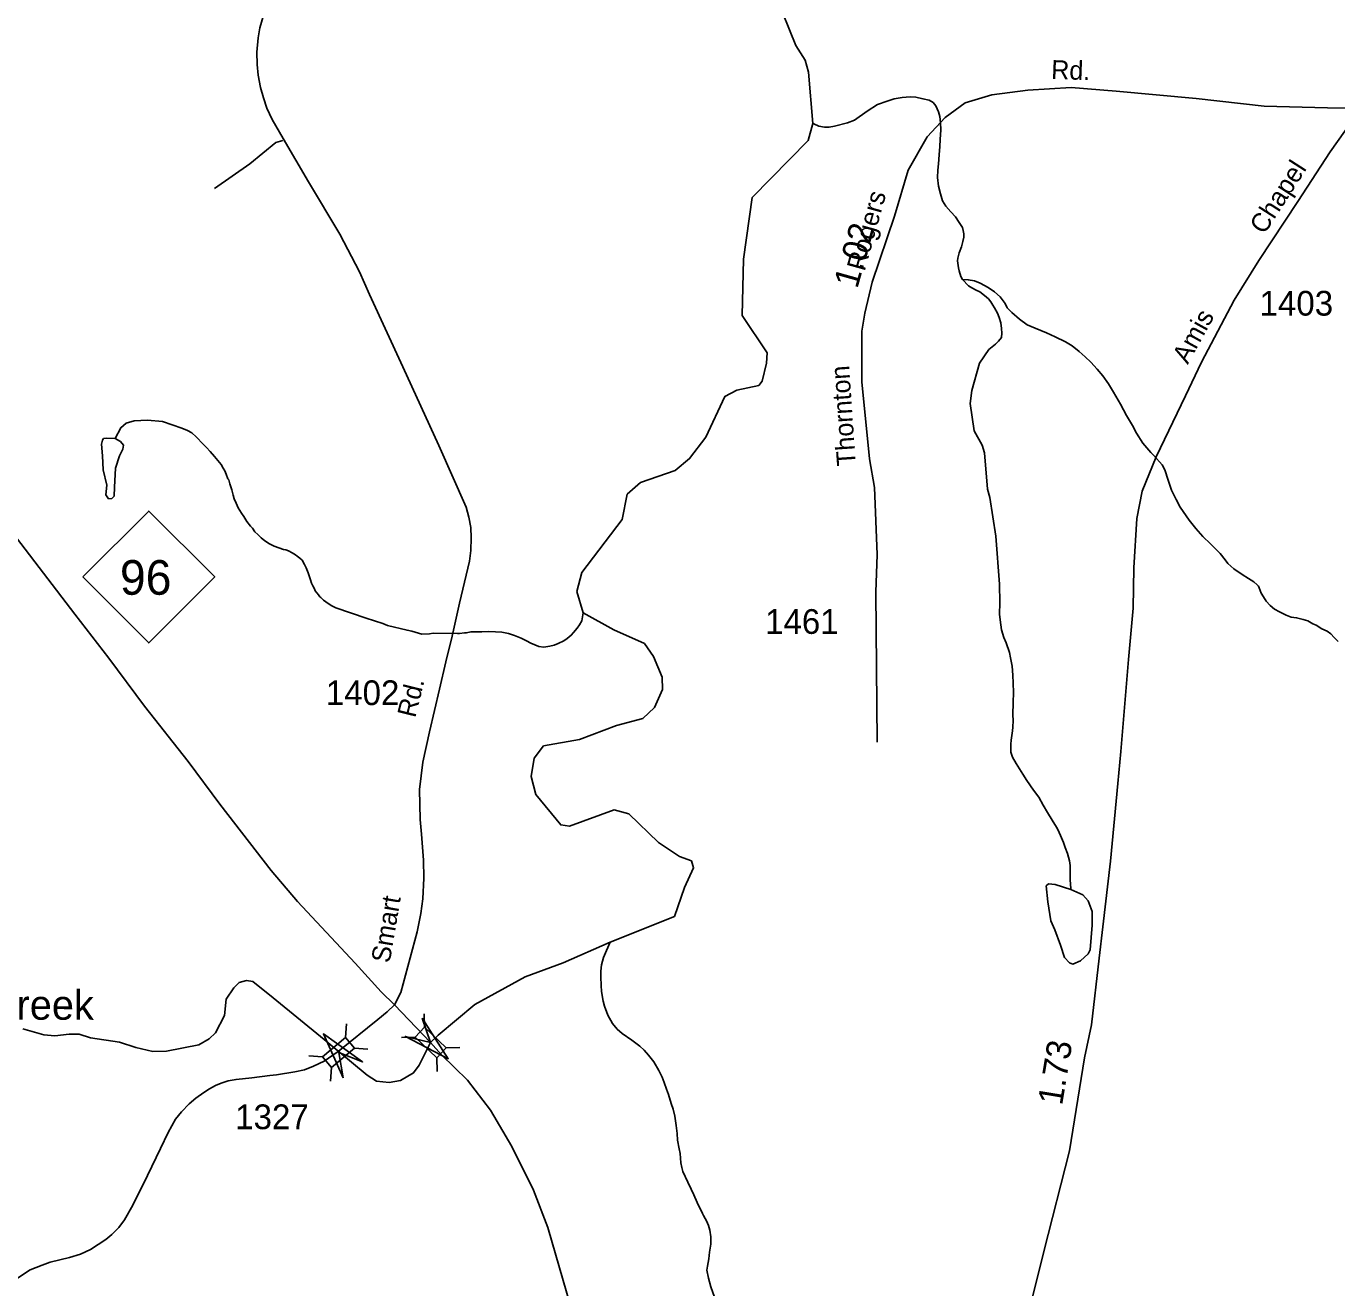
# Model space of a CAD drawing. Extents: x 2056842 to 2160602, y 826753 to 1016856.
# Drawn here: x 2071294 to 2077917, y 1001652 to 1008029 of the extents above; entities that cross this region are included whole.
import ezdxf

# ---------------------------------------------------------------- set-up
doc = ezdxf.new("R2010")
doc.units = 0
for name, color, linetype in [('Exist Hydrographic Creek Single Shore', 7, 'Continuous'), ('Exist Hydrographic Creek Single Shore Label', 7, 'Continuous'), ('Exist Hydrographic Misc Water Feature', 7, 'Continuous'), ('Exist Road Non-System Type 51', 7, 'Continuous'), ('Exist Road Primary NC Attributed', 7, 'Continuous'), ('Exist Road Primary NC Shield CELL', 7, 'Continuous'), ('Exist Road Primary NC Shield Number Label', 7, 'Continuous'), ('Exist Road Primary NC Structure Standard Bridge CELL', 7, 'Continuous'), ('Exist Road Secondary Mileage Hundredths English Label', 7, 'Continuous'), ('Exist Road Secondary Structure Standard Bridge Attributed CELL', 7, 'Continuous'), ('Exist Road Secondary Structure Standard Bridge CELL', 7, 'Continuous'), ('Exist Road Secondary Type 51 Attributed', 7, 'Continuous'), ('Exist Road Secondary Type 51 Label', 7, 'Continuous'), ('Exist Road Secondary Type 51 Number Label', 7, 'Continuous')]:
    doc.layers.add(name, color=color, linetype=linetype)

msp = doc.modelspace()

# ---------------------------------------------------------------- linework, layer by layer
at = {"layer": 'Exist Hydrographic Creek Single Shore'}
for points in [[(2075268.7, 1007537.6), (2075247, 1007796.4), (2075230.6, 1007857.1), (2075183, 1007931.8), (2074984, 1008425.1)], [(2073561.1, 1003083.7), (2073815.2, 1003224.2), (2074007.4, 1003295), (2074244.4, 1003398.7), (2074569.3, 1003528.8), (2074619.9, 1003675.6), (2074666.7, 1003774.2), (2074655.3, 1003809.7), (2074594.6, 1003831.2), (2074489.7, 1003902), (2074339.2, 1004047.5), (2074264.6, 1004067.7), (2074039.5, 1003985.5), (2073995.3, 1003991.8), (2073869.8, 1004145.6), (2073845.6, 1004235.5), (2073860.8, 1004329.1), (2073908.3, 1004391.1), (2074090.4, 1004422.5), (2074276.9, 1004494.8), (2074410.3, 1004530), (2074469.7, 1004585.7), (2074508.9, 1004675.5), (2074507.6, 1004738.8), (2074464.6, 1004843), (2074417.9, 1004908.8), (2074263.6, 1004977.1), (2074108.9, 1005062.8), (2074076.2, 1005170.7), (2074101.5, 1005266.6), (2074305.1, 1005534.8), (2074330.4, 1005662.6), (2074397.8, 1005723.1), (2074573.9, 1005782.5), (2074645.9, 1005843.2), (2074729.1, 1005951.3), (2074825.2, 1006157.8), (2074884.7, 1006189.4), (2074995.9, 1006212.2), (2075013.6, 1006233.7), (2075035.1, 1006326), (2075037.7, 1006377.9), (2074911.9, 1006565.6), (2074918.3, 1006851.3), (2074962.6, 1007162.5), (2075245.8, 1007450.7), (2075268.7, 1007537.6)], [(2071276.3, 1002961.1), (2071382.9, 1002929.7), (2071438.1, 1002926), (2071510.8, 1002933.5), (2071561.5, 1002933.5), (2071619.2, 1002914.7), (2071765.9, 1002893.3), (2071847.4, 1002867), (2071933.9, 1002846.9), (2072002.8, 1002848.2), (2072165.8, 1002879.5), (2072219.1, 1002909.6), (2072250.4, 1002941), (2072295.5, 1003028.8), (2072304.3, 1003110.3), (2072343.2, 1003168), (2072369.5, 1003194.4), (2072407.1, 1003204.4), (2072439.7, 1003200.7), (2072541.9, 1003117.9), (2072798.9, 1002907.1), (2073017, 1002726.5), (2073064.6, 1002696.4), (2073127.3, 1002690.1), (2073185, 1002700.2), (2073251.4, 1002737.8), (2073280.2, 1002776.7)], [(2073280.2, 1002776.7), (2073336.5, 1002892.2), (2073375.1, 1002929.5), (2073561.1, 1003083.7)]]:
    msp.add_lwpolyline(points, dxfattribs=at)
at = {"layer": 'Exist Hydrographic Misc Water Feature'}
for points in [[(2075268.7, 1007537.6), (2075273.7, 1007534.6), (2075299.7, 1007522.7), (2075327.8, 1007518.7), (2075351.8, 1007518.9), (2075377.9, 1007522.9), (2075443.7, 1007541.1), (2075479.6, 1007553.2), (2075544.2, 1007599), (2075596, 1007633.2), (2075645.3, 1007649.6), (2075679.5, 1007661), (2075721.3, 1007668), (2075761.3, 1007672.2), (2075789.2, 1007670.2), (2075825.5, 1007662.3), (2075857.5, 1007654.4), (2075877.4, 1007642.5), (2075891.3, 1007626.6), (2075903.6, 1007596.6), (2075911.6, 1007572.6), (2075913.9, 1007540.6), (2075915.9, 1007504.6), (2075912, 1007456.7), (2075910.2, 1007420.6), (2075908.3, 1007378.6), (2075904.4, 1007332.5), (2075900.5, 1007300.5), (2075898.7, 1007264.5), (2075904.8, 1007220.5), (2075914.9, 1007180.6), (2075924.9, 1007146.6), (2075940.9, 1007118.6), (2075967.2, 1007090.8), (2075989.3, 1007064.9), (2076009.2, 1007036.9), (2076025.4, 1007010.9), (2076029.3, 1006996.9), (2076031.6, 1006979), (2076031.6, 1006963), (2076027.7, 1006941), (2076019.7, 1006913), (2076007.8, 1006882.9), (2076001.8, 1006856.9), (2076000, 1006842.8), (2076005.9, 1006807), (2076008, 1006792.8), (2076016.2, 1006762.9), (2076026.2, 1006749)], [(2076026.2, 1006749), (2076054.3, 1006747.1), (2076086.3, 1006741.1), (2076114.2, 1006729.2), (2076154.4, 1006707.4), (2076186.4, 1006685.5), (2076216.5, 1006661.6), (2076240.7, 1006627.6), (2076250.6, 1006605.7), (2076274.8, 1006581.7), (2076312.9, 1006547.9), (2076352.9, 1006520), (2076393.1, 1006502.1), (2076449.1, 1006478.3), (2076493.1, 1006458.5), (2076545.2, 1006432.6), (2076579.3, 1006412.7), (2076615.4, 1006384.8), (2076645.5, 1006357), (2076673.6, 1006331), (2076705.6, 1006295.1), (2076733.9, 1006261.2), (2076763.8, 1006221.3), (2076788, 1006179.4), (2076824.3, 1006117.5), (2076854.4, 1006061.6), (2076884.6, 1006009.7), (2076904.7, 1005971.7), (2076936.9, 1005921.7), (2076977.1, 1005874), (2076993.1, 1005858), (2077035.1, 1005812.1), (2077047.2, 1005786.2), (2077065.4, 1005734.2), (2077081.6, 1005684.3), (2077105.8, 1005636.3), (2077125.9, 1005598.4), (2077139.9, 1005576.4), (2077170, 1005532.6), (2077204.3, 1005490.6), (2077240.4, 1005448.8), (2077278.5, 1005412.9), (2077326.7, 1005363.1), (2077352.7, 1005331.1), (2077366.9, 1005313.2), (2077396.8, 1005285.3), (2077439, 1005257.4), (2077471, 1005237.5), (2077497.1, 1005219.7), (2077515.1, 1005205.7), (2077521.1, 1005197.7), (2077525.2, 1005189.7), (2077535.2, 1005163.7), (2077547.3, 1005143.8), (2077559.4, 1005121.8), (2077579.5, 1005099.8), (2077601.4, 1005082), (2077627.5, 1005068), (2077661.7, 1005052.1), (2077685.7, 1005042.2), (2077713.6, 1005038.3), (2077747.6, 1005030.4), (2077769.8, 1005022.4), (2077795.8, 1005008.4), (2077811.8, 1005000.6), (2077841.8, 1004982.7), (2077867.8, 1004970.7), (2077885.9, 1004956.8), (2077903.9, 1004938.8), (2077924, 1004918.9)], [(2076026.2, 1006749), (2076056.4, 1006717), (2076072.4, 1006707.1), (2076094.3, 1006695.2), (2076112.4, 1006685.3), (2076136.6, 1006667.3), (2076156.4, 1006651.3), (2076168.5, 1006635.4), (2076178.6, 1006619.4), (2076186.6, 1006605.5), (2076202.8, 1006577.5), (2076211, 1006555.6), (2076219, 1006529.5), (2076223.1, 1006501.5), (2076224.9, 1006477.6), (2076223.1, 1006455.6), (2076207.2, 1006437.3), (2076192.1, 1006422.2), (2076159.2, 1006394.3), (2076111.1, 1006324.8), (2076071.9, 1006186.9), (2076064.3, 1006121.1), (2076084.6, 1005982.7), (2076125, 1005911.8), (2076136.4, 1005872.6), (2076151.6, 1005687.9), (2076163, 1005645.9), (2076194.6, 1005451), (2076212.3, 1005209.2), (2076213.5, 1005114.3), (2076211.6, 1005057.5), (2076215.7, 1005027.5), (2076221.9, 1004977.5), (2076234, 1004939.6), (2076246.1, 1004911.6), (2076262.3, 1004863.7), (2076268.2, 1004835.7), (2076276.4, 1004793.8), (2076280.5, 1004747.7), (2076280.7, 1004707.7), (2076282.8, 1004661.7), (2076281.1, 1004609.7), (2076279.1, 1004547.7), (2076281.3, 1004519.7), (2076279.5, 1004485.7), (2076277.4, 1004467.7), (2076271.7, 1004419.6), (2076269.6, 1004399.6), (2076269.8, 1004359.7), (2076277.8, 1004333.7), (2076295.9, 1004301.7), (2076330.1, 1004247.8), (2076350.2, 1004215.9), (2076384.5, 1004168), (2076410.5, 1004132.1), (2076432.6, 1004092.2), (2076454.8, 1004054.2), (2076479, 1004016.3), (2076501.1, 1003980.4), (2076509.1, 1003964.4), (2076525.1, 1003926.5), (2076535.4, 1003902.5), (2076543.4, 1003876.6), (2076555.5, 1003846.6), (2076565.5, 1003810.5), (2076569.6, 1003786.5), (2076569.6, 1003756.6), (2076569.8, 1003714.6), (2076572.1, 1003670.7), (2076573.4, 1003664.5)], [(2071742.7, 1005944.1), (2071772.8, 1005999.3), (2071799.1, 1006021.9), (2071839.2, 1006034.4), (2071906.9, 1006038.2), (2071983.4, 1006030.7), (2072080.6, 1005997.1), (2072108.7, 1005985.1), (2072130.9, 1005973.2), (2072152.8, 1005953.2), (2072188.9, 1005915.3), (2072204.9, 1005899.3), (2072222.9, 1005879.4), (2072245.1, 1005853.4), (2072279.1, 1005813.5), (2072289, 1005795.4), (2072297.2, 1005781.5), (2072305.2, 1005763.6), (2072313.2, 1005741.5), (2072317.3, 1005735.5), (2072323.2, 1005715.6), (2072333.2, 1005685.5), (2072339.2, 1005657.5), (2072345.3, 1005639.6), (2072355.4, 1005617.7), (2072365.4, 1005593.7), (2072381.4, 1005567.6), (2072393.5, 1005549.7), (2072409.7, 1005525.7), (2072427.6, 1005501.8), (2072437.6, 1005491.8), (2072449.7, 1005473.7), (2072463.9, 1005459.8), (2072481.7, 1005441.8), (2072499.8, 1005427.9), (2072523.7, 1005411.9), (2072547.7, 1005399.9), (2072569.9, 1005392), (2072593.9, 1005384), (2072606, 1005382.1), (2072619.9, 1005376.1), (2072638, 1005366.2), (2072654, 1005356.1), (2072664, 1005350.2), (2072675.9, 1005340.2), (2072688, 1005330.2), (2072700.1, 1005308.2), (2072708.1, 1005290.3), (2072718.1, 1005266.3), (2072724.1, 1005250.2), (2072730.2, 1005230.3), (2072736.2, 1005214.3), (2072742.1, 1005200.3), (2072750.3, 1005184.3), (2072754.2, 1005174.3), (2072762.2, 1005164.4), (2072770.2, 1005154.3), (2072778.2, 1005144.4), (2072782.3, 1005140.4), (2072796.3, 1005128.4), (2072820.5, 1005110.5), (2072838.5, 1005098.5), (2072858.4, 1005088.5), (2073012.6, 1005036.8), (2073096.5, 1005009), (2073120.4, 1004999), (2073218.7, 1004975.2), (2073242.7, 1004971.2), (2073292.8, 1004955.5), (2073331.6, 1004956.7), (2073350.4, 1004960.5)], [(2071742.7, 1005944.1), (2071698.8, 1005946.6), (2071685, 1005944.1), (2071680, 1005936.6), (2071675, 1005916.5), (2071678.8, 1005857.6), (2071682.5, 1005786.1), (2071701.3, 1005709.5), (2071696.3, 1005659.4), (2071710.1, 1005640.6), (2071726.4, 1005641.8), (2071737.7, 1005653.1), (2071740.2, 1005699.5), (2071745.2, 1005794.8), (2071765.3, 1005857.6), (2071782.8, 1005891.4), (2071785.3, 1005911.5), (2071770.3, 1005930.3), (2071742.7, 1005944.1)], [(2073350.4, 1004960.5), (2073473.7, 1004959), (2073483.8, 1004959), (2073509.6, 1004963), (2073519.7, 1004963), (2073541.6, 1004967.1), (2073561.7, 1004967.1), (2073595.8, 1004967.2), (2073631.8, 1004969.3), (2073665.9, 1004967.4), (2073697.9, 1004965.6), (2073731.7, 1004959.6), (2073761.8, 1004949.8), (2073795.9, 1004935.9), (2073822.1, 1004921.9), (2073844.1, 1004910), (2073884.1, 1004894.1), (2073910.1, 1004890.2), (2073940, 1004894.3), (2073962, 1004900.4), (2073982.1, 1004908.5), (2074010, 1004922.5), (2074028, 1004934.5), (2074047.9, 1004950.6), (2074059.8, 1004964.7), (2074077.8, 1004986.7), (2074089.7, 1005002.8), (2074101.6, 1005022.8), (2074108.9, 1005062.8)], [(2076573.4, 1003664.5), (2076633.3, 1003637.8), (2076659.9, 1003607.5), (2076680.1, 1003553.1), (2076680.1, 1003484.8), (2076670, 1003360.8), (2076661.1, 1003339.3), (2076621.9, 1003303.9), (2076582.8, 1003287.4), (2076566.3, 1003293.7), (2076541, 1003321.6), (2076520.8, 1003383.6), (2076491.7, 1003460.7), (2076471.5, 1003506.3), (2076456.3, 1003602.4), (2076447.5, 1003683.4), (2076460.1, 1003693.5), (2076494.2, 1003689.7), (2076573.4, 1003664.5)], [(2074244.4, 1003398.7), (2074226.9, 1003357.2), (2074211.1, 1003321.1), (2074201.1, 1003285.1), (2074197.4, 1003253.1), (2074197.4, 1003223.1), (2074199.6, 1003179.1), (2074201.5, 1003149), (2074209.9, 1003101.1), (2074215.8, 1003075.1), (2074233.9, 1003029.2), (2074256, 1002987.2), (2074280.2, 1002959.3), (2074306.3, 1002937.3), (2074354.4, 1002903.6), (2074394.4, 1002873.7), (2074416.6, 1002853.8), (2074438.7, 1002827.8), (2074464.8, 1002793.9), (2074491, 1002750), (2074507, 1002716.1), (2074517.1, 1002690), (2074529.2, 1002656.1), (2074539.2, 1002628.1), (2074553.3, 1002584.2), (2074563.4, 1002554.3), (2074571.6, 1002520.2), (2074577.7, 1002472.3), (2074583.9, 1002432.3), (2074586, 1002398.2), (2074594.2, 1002354.3), (2074598.3, 1002330.3), (2074602.4, 1002284.3), (2074606.5, 1002260.3), (2074612.6, 1002240.3), (2074636.6, 1002186.4), (2074654.8, 1002150.4), (2074666.9, 1002122.5), (2074685, 1002082.6), (2074711.2, 1002026.7), (2074717.2, 1002016.6), (2074733.4, 1001986.7), (2074737.3, 1001978.7), (2074741.4, 1001966.8), (2074749.4, 1001942.8), (2074753.5, 1001908.8), (2074753.7, 1001872.8), (2074747.7, 1001832.8), (2074743.8, 1001798.8), (2074736, 1001760.7), (2074734, 1001740.7), (2074742.2, 1001700.8), (2074754.3, 1001656.8), (2074772.5, 1001604.9)]]:
    msp.add_lwpolyline(points, dxfattribs=at)
at = {"layer": 'Exist Road Non-System Type 51'}
msp.add_lwpolyline([(2072590.5, 1007450.5), (2072555.5, 1007441.5), (2072423.9, 1007332.6), (2072244.8, 1007207.7)], dxfattribs=at)
at = {"layer": 'Exist Road Primary NC Attributed'}
for points in [[(2073155, 1003081.9), (2073086.9, 1003148.6), (2072955.5, 1003292.4), (2072664.6, 1003604), (2072531.9, 1003761.7), (2072271.6, 1004097.2), (2072111.7, 1004312.8), (2071892.2, 1004592.6), (2071711.9, 1004834.4), (2071540.1, 1005056.3), (2071244.6, 1005442.8), (2071097.2, 1005638.1), (2070817.6, 1006045), (2070680.4, 1006245.9), (2070544.9, 1006450.8), (2070419, 1006650), (2070338.5, 1006794.2), (2070284.1, 1006889)], [(2073336.5, 1002892.2), (2073155, 1003081.9)], [(2075287, 998449.3), (2075228, 998601.4), (2075097.6, 998879.6), (2074729, 999707.1), (2074471.5, 1000305.4), (2074367.1, 1000548.3), (2074312.7, 1000700.4), (2074193.6, 1001067.1), (2074045, 1001560.9), (2073929.3, 1001956), (2073857.5, 1002145.6), (2073748.6, 1002365.9), (2073639.7, 1002549.8), (2073524.3, 1002700.6), (2073392.8, 1002830), (2073336.5, 1002892.2)]]:
    msp.add_lwpolyline(points, dxfattribs=at)
at = {"layer": 'Exist Road Primary NC Shield CELL'}
msp.add_lwpolyline([(2071580.5, 1005244.8), (2071913.5, 1005577.8), (2072246.5, 1005244.8), (2071913.5, 1004911.8)], close=True, dxfattribs=at)
at = {"layer": 'Exist Road Primary NC Structure Standard Bridge CELL'}
for p, q in [((2073306.3, 1002968.2), (2073304.4, 1003037.2)), ((2073258.9, 1002918.1), (2073190, 1002916.2)), ((2073486, 1002867.2), (2073417, 1002865.3)), ((2073370.4, 1002745.1), (2073368.5, 1002814))]:
    msp.add_line(p, q, dxfattribs=at)
msp.add_lwpolyline([(2073368.5, 1002814), (2073258.7, 1002917.9), (2073307.2, 1002969.1), (2073417, 1002865.3)], close=True, dxfattribs=at)
at = {"layer": 'Exist Road Secondary Structure Standard Bridge Attributed CELL'}
for points in [[(2073295.4, 1003015.5), (2073426.3, 1002809.8), (2073210.1, 1002922.5), (2073336.5, 1002892.2)], [(2072896.3, 1002713.2), (2072795.6, 1002935.3), (2072993.8, 1002793.3), (2072873, 1002841.1)]]:
    msp.add_lwpolyline(points, close=True, dxfattribs=at)
at = {"layer": 'Exist Road Secondary Structure Standard Bridge CELL'}
for p, q in [((2072907, 1002916.6), (2072912.8, 1002985.4)), ((2072951.5, 1002863.9), (2073020.2, 1002858.1)), ((2072722.6, 1002825.2), (2072791.3, 1002819.4)), ((2072831.1, 1002696.7), (2072836.9, 1002765.4))]:
    msp.add_line(p, q, dxfattribs=at)
msp.add_lwpolyline([(2072791.3, 1002819.4), (2072906.8, 1002916.9), (2072952.3, 1002862.9), (2072836.9, 1002765.4)], close=True, dxfattribs=at)
at = {"layer": 'Exist Road Secondary Type 51 Attributed'}
for points in [[(2072506.9, 1008130.6), (2072474.8, 1008020.3), (2072466.2, 1007970.6), (2072459.1, 1007896.8), (2072461.4, 1007835.1), (2072466.5, 1007780.5), (2072478.4, 1007718.2), (2072492.5, 1007666.8), (2072510.5, 1007614.1), (2072536.1, 1007557), (2072591.7, 1007460.6), (2072719.8, 1007242.7), (2072879, 1006977.6), (2072978.3, 1006787.5), (2073029.2, 1006673.1), (2073196.8, 1006307.6), (2073378.5, 1005909.4), (2073517.8, 1005597.9), (2073530.6, 1005547.8), (2073540.9, 1005495.1), (2073543.1, 1005443.1), (2073541.2, 1005378.8), (2073534.2, 1005324.2), (2073517.8, 1005254.2), (2073483.4, 1005111.6), (2073446.2, 1004945.9), (2073414.7, 1004816.2), (2073382.6, 1004678.1), (2073331.3, 1004462.2), (2073297.9, 1004308.7), (2073281.7, 1004170.5), (2073284.4, 1004018.4), (2073291.2, 1003945.2), (2073300.8, 1003812.8), (2073303.4, 1003722.3), (2073298.9, 1003617.6), (2073288.6, 1003543.7), (2073269, 1003451.8), (2073186.5, 1003144.2), (2073155, 1003081.9)], [(2078039.3, 1007614.5), (2077869.2, 1007615.6), (2077549.3, 1007624.7), (2077206.8, 1007663.3), (2076801.9, 1007700.8), (2076575.1, 1007718.9), (2076355.1, 1007705.3), (2076173.6, 1007682.6), (2076039.2, 1007641.2), (2075937.1, 1007567.4), (2075846.4, 1007469.8), (2075750.6, 1007301.2), (2075682.5, 1007068.5), (2075568.5, 1006735.3), (2075532.2, 1006577.6), (2075516.9, 1006487.3), (2075516.9, 1006231.9), (2075556, 1005842), (2075579.9, 1005697.8), (2075594, 1005357.9), (2075587.4, 1005167.2), (2075594.4, 1004409.2)], [(2076369.8, 1001564.2), (2076436.2, 1001836.1), (2076566, 1002344.1), (2076642.6, 1002813.5), (2076677.7, 1002980.3), (2076715.7, 1003318), (2076733.9, 1003476.9), (2076773, 1003807.8), (2076809.9, 1004201.2), (2076825.7, 1004362.3), (2076863.7, 1004827.2), (2076888.1, 1005087.7), (2076890.4, 1005290.9), (2076906.8, 1005540), (2076933.5, 1005679.1), (2077003.8, 1005852.8), (2077151.8, 1006161), (2077233.5, 1006331.2), (2077397.4, 1006644), (2077522.1, 1006844.9), (2077720, 1007142.9), (2077883.9, 1007393.2), (2078039.3, 1007614.5)], [(2072871.1, 1002847.1), (2073071.6, 1003007.4), (2073118.5, 1003046.5), (2073155, 1003081.9)], [(2071414.5, 1001781.3), (2071513.3, 1001805.5), (2071568.1, 1001821.6), (2071618.4, 1001846.3), (2071696, 1001895.2), (2071727.2, 1001922.1), (2071761.3, 1001957), (2071790.8, 1001995.7), (2071832.2, 1002069.4), (2071906.3, 1002219.9), (2071972.1, 1002356.4), (2072011.3, 1002437), (2072048.7, 1002503.6), (2072078.2, 1002541.3), (2072117.4, 1002582.1), (2072150.7, 1002610.6), (2072191.6, 1002638.6), (2072220.8, 1002657.9), (2072250.4, 1002674), (2072279.4, 1002685.9), (2072314.9, 1002698.2), (2072354.6, 1002705.2), (2072434.9, 1002713.8), (2072525.2, 1002725.6), (2072558.7, 1002728.8), (2072650.6, 1002742.8), (2072700, 1002754.1), (2072746.2, 1002771.8), (2072800.2, 1002797.6), (2072871.1, 1002847.1)], [(2071250.4, 1001700.1), (2071314, 1001743.1), (2071374.2, 1001766.2), (2071414.5, 1001781.3)]]:
    msp.add_lwpolyline(points, dxfattribs=at)

# ---------------------------------------------------------------- texts
at = {"layer": 'Exist Hydrographic Creek Single Shore Label'}
msp.add_text('Creek', height=150, rotation=359.85106, dxfattribs=at).set_placement((2071100.3, 1003007.7))
at = {"layer": 'Exist Road Primary NC Shield Number Label'}
msp.add_text('96', height=175, dxfattribs=at).set_placement((2071767.6, 1005155))
at = {"layer": 'Exist Road Secondary Mileage Hundredths English Label'}
for s, rotation, p in [('1.02', 74.39743, (2075493.8, 1006698.3)), ('1.73', 80.75227, (2076528.7, 1002570.7))]:
    msp.add_text(s, height=125, rotation=rotation, dxfattribs=at).set_placement(p)
at = {"layer": 'Exist Road Secondary Type 51 Label'}
for s, rotation, p in [('Rd.', 357.96639, (2076472.3, 1007762.8)), ('Chapel', 57.25927, (2077550.1, 1006971.7)), ('Rogers', 74.42389, (2075530.6, 1006786.3)), ('Amis', 61.09071, (2077163.7, 1006316.3)), ('Thornton', 93.88761, (2075486.6, 1005808.8)), ('Rd.', 76.137, (2073259.9, 1004529.2)), ('Smart', 80.40908, (2073130.7, 1003290))]:
    msp.add_text(s, height=95, rotation=rotation, dxfattribs=at).set_placement(p)
at = {"layer": 'Exist Road Secondary Type 51 Number Label'}
for s, p in [('1403', (2077526.4, 1006565.9)), ('1461', (2075027.7, 1004957.2)), ('1402', (2072807.9, 1004597.2)), ('1327', (2072350, 1002453.7))]:
    msp.add_text(s, height=125, dxfattribs=at).set_placement(p)

doc.saveas('drawing.dxf')
